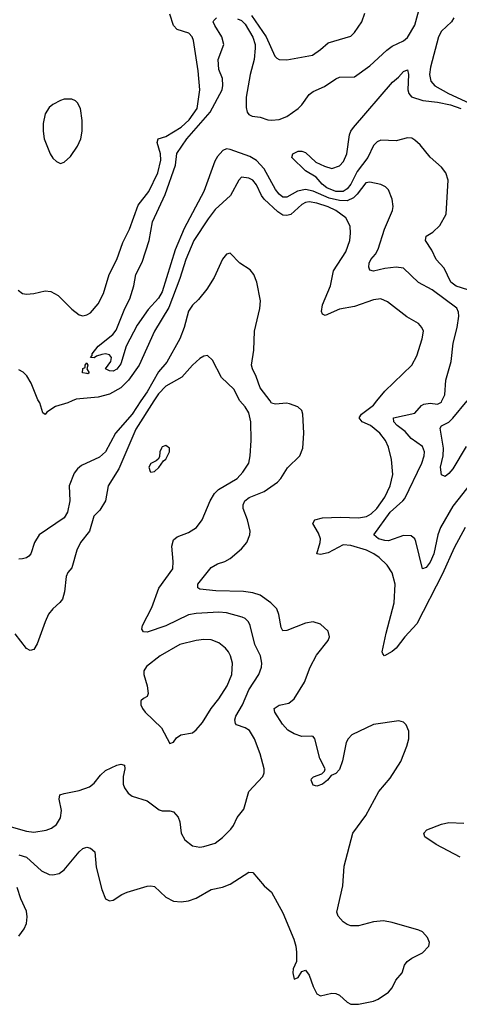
# Model space of a CAD drawing. Header units: inches. Extents: x 1682530 to 1839546, y 640742 to 791647.
# Tile 608 of 656: x 1763014 to 1765345, y 696802 to 702021. Entities that reach past the tile are written whole.
import ezdxf

# ---------------------------------------------------------------- set-up
doc = ezdxf.new("R2010")
doc.units = ezdxf.units.IN
doc.header["$MEASUREMENT"] = 0
doc.layers.add('B7669', color=7, linetype='Continuous')
doc.layers.add('B7760', color=7, linetype='Continuous')

msp = doc.modelspace()

# ---------------------------------------------------------------- linework, layer by layer
at = {"layer": 'B7669', "color": 5}
for points, elevation in [([(1762970, 697742.5), (1763050, 697719.7), (1763090, 697714.4), (1763153.9, 697726.1), (1763183.9, 697736.1), (1763210, 697755.5), (1763231.1, 697790), (1763236, 697830), (1763223.5, 697890), (1763228, 697912.1), (1763250, 697920.2), (1763330, 697935.5), (1763385.2, 697954.8), (1763410, 697973.7), (1763442.8, 698017.2), (1763470, 698042.4), (1763530, 698070.3), (1763550, 698074.9), (1763570.3, 698070), (1763572.7, 698050), (1763563.6, 698010), (1763563.6, 697970), (1763570.3, 697950), (1763590, 697921.3), (1763610, 697905.7), (1763690, 697880.3), (1763753.8, 697833.8), (1763770, 697828.2), (1763810, 697828.4), (1763830, 697823), (1763854.6, 697794.6), (1763863.1, 697770), (1763870.4, 697710), (1763890, 697673.4), (1763930, 697643.1), (1763970, 697635.8), (1763990, 697638.4), (1764050, 697657.1), (1764090, 697686.7), (1764133.3, 697730), (1764148, 697750), (1764167.7, 697792.3), (1764202.9, 697837.1), (1764228.4, 697930), (1764303.8, 698010), (1764310.8, 698030), (1764309.7, 698050.3), (1764288.7, 698130), (1764259.8, 698210), (1764233.1, 698253.1), (1764210, 698267.3), (1764164.4, 698284.4), (1764158.4, 698290), (1764154.5, 698310), (1764160.5, 698330), (1764196.3, 698390), (1764228.7, 698470), (1764281.8, 698550), (1764295.7, 698590), (1764298.2, 698610), (1764290.9, 698649.1), (1764261.9, 698710), (1764236.1, 698810), (1764226.9, 698830), (1764210, 698846.9), (1764194.5, 698854.5), (1764110, 698876.5), (1764070, 698880.5), (1763950, 698874.5), (1763910, 698865.9), (1763790, 698807.6), (1763690, 698774.7), (1763670, 698776), (1763661.6, 698790), (1763665.4, 698810), (1763715.1, 698904.9), (1763751.9, 699008.1), (1763826.6, 699110), (1763828.7, 699150), (1763820.2, 699230), (1763830, 699264.4), (1763850, 699280.2), (1763910, 699302.8), (1763951.5, 699330), (1763982, 699370), (1764023.9, 699470), (1764047.4, 699510), (1764068.8, 699531.2), (1764167.2, 699590), (1764197.3, 699622.7), (1764228.5, 699670), (1764237.2, 699710), (1764241.8, 699790), (1764240.7, 699890), (1764230, 699937), (1764210, 699969.7), (1764181.8, 700000)], 740), ([(1763725.9, 700000), (1763630.9, 699850), (1763539.6, 699640.4), (1763483.2, 699550), (1763470.2, 699470), (1763438.6, 699421.4), (1763407.8, 699390), (1763384, 699310), (1763337.1, 699250), (1763317.5, 699210), (1763290, 699116.2), (1763269.3, 699090.7), (1763260.7, 699070), (1763251.9, 698988.1), (1763240.9, 698950), (1763227.7, 698932.3), (1763190, 698898.9), (1763167.7, 698870), (1763149, 698830), (1763107.4, 698712.6), (1763090, 698683.6), (1763070, 698678), (1763050, 698688), (1762990, 698766.4)], 740), ([(1763010, 697594.3), (1763050, 697582.7), (1763130, 697509.3), (1763170, 697490.2), (1763190, 697488.3), (1763223.7, 697496.3), (1763250, 697514.3), (1763330, 697610.3), (1763350, 697628.5), (1763370, 697635.8), (1763390, 697630.4), (1763412.4, 697610), (1763419, 697530), (1763450, 697411.3), (1763470, 697362), (1763490, 697351), (1763510, 697354.8), (1763555.9, 697384.1), (1763583.9, 697396.1), (1763690, 697428.7), (1763710, 697430.3), (1763730, 697426), (1763790, 697370.4), (1763830, 697348.7), (1763870, 697345.7), (1763910, 697350.3), (1763950, 697364.6), (1764029.9, 697410.1), (1764090, 697423.8), (1764130, 697438.8), (1764230, 697503.1), (1764250, 697500.4), (1764310, 697430.5), (1764350, 697397.3), (1764410, 697287.7), (1764468.4, 697148.4), (1764479.2, 697110), (1764482, 697078), (1764481.3, 697030), (1764464.9, 696990), (1764462.6, 696970), (1764470, 696936), (1764490, 696944), (1764510, 696976), (1764530, 696984), (1764550, 696956.3), (1764570, 696896.4), (1764590, 696858.7), (1764610, 696846.5), (1764670, 696861.3), (1764690, 696860.4), (1764710.3, 696850.3), (1764750, 696813.4), (1764770, 696803.8), (1764810, 696802.4), (1764890, 696818.7), (1764915.1, 696830), (1764970, 696866.4), (1764989.6, 696890), (1765009.5, 696930), (1765041.6, 696970), (1765055.1, 697010), (1765069.3, 697030), (1765093.1, 697046.9), (1765150, 697075.3), (1765183, 697110), (1765186.9, 697130), (1765177.2, 697157.2), (1765150, 697186), (1765130, 697195.1), (1764990, 697236.3), (1764944, 697244), (1764890, 697239.7), (1764810, 697218.3), (1764770, 697218.3), (1764750, 697225.1), (1764730, 697238.7), (1764703, 697270), (1764696.3, 697290), (1764728.2, 697430), (1764735.2, 697535.2), (1764780.7, 697710), (1764850, 697803.6), (1764918.5, 697930), (1764979.3, 698000.7), (1765034.7, 698090), (1765067.7, 698170), (1765078, 698210), (1765076.9, 698250), (1765063.5, 698283.5), (1765050, 698297.6), (1765024.2, 698304.2), (1764890, 698286), (1764776.1, 698230), (1764755.5, 698210), (1764745.6, 698190), (1764726.4, 698093.6), (1764710, 698046.9), (1764690, 698025.1), (1764665.7, 698014.3), (1764645.5, 697990), (1764620.5, 697970), (1764590, 697958.4), (1764570, 697963.7), (1764559.3, 697990), (1764562, 697998), (1764572.7, 698007.3), (1764616.2, 698023.8), (1764630, 698038), (1764634, 698050), (1764606, 698106), (1764578.9, 698210), (1764570, 698221.6), (1764563, 698223), (1764510, 698222), (1764470, 698235.8), (1764436, 698256), (1764407.9, 698287.9), (1764367.1, 698350), (1764363, 698370), (1764390, 698387.4), (1764441.2, 698398.8), (1764470, 698421.6), (1764524.7, 698510), (1764555, 698590), (1764587.4, 698652.6), (1764649.6, 698730), (1764656.3, 698750), (1764650, 698779.3), (1764610, 698816.9), (1764570, 698829.6), (1764530, 698822), (1764430, 698783.1), (1764410, 698782.6), (1764400, 698800), (1764389.2, 698869.2), (1764377.7, 698897.7), (1764346.3, 698930), (1764290, 698970.4), (1764250, 698983.4), (1764201.2, 698990), (1764054.1, 698994.1), (1763970, 699003.5), (1763958, 699010), (1763958, 699030), (1764030, 699117.4), (1764062.6, 699137.4), (1764102.9, 699150), (1764130, 699165), (1764190, 699217.3), (1764218, 699250), (1764235.3, 699290), (1764236.1, 699310), (1764222, 699370), (1764199.8, 699430), (1764198.7, 699450), (1764207.2, 699470), (1764230.8, 699489.2), (1764310, 699520.1), (1764381.8, 699570), (1764399.8, 699590), (1764434.7, 699645.3), (1764498.9, 699710), (1764514.7, 699750), (1764521.2, 699830), (1764515.4, 699930), (1764509.7, 699949.7), (1764489.7, 699969.7), (1764445.7, 699985.7), (1764428.3, 699988.3), (1764370, 699982.4), (1764350, 699988.7), (1764341.6, 700000)], 720), ([(1763657.3, 700000), (1763610, 699929.3), (1763522.6, 699830), (1763470, 699729.9), (1763438.2, 699701.8), (1763342.5, 699657.5), (1763320.3, 699639.7), (1763302.4, 699617.6), (1763275.9, 699550), (1763281, 699470), (1763268.1, 699410), (1763250, 699380.5), (1763117.7, 699290), (1763092.1, 699250), (1763072.7, 699190), (1763062.8, 699177.2), (1763051.2, 699168.8), (1763030, 699163), (1763010, 699161.7)], 720), ([(1763292.3, 700000), (1763269.6, 699989.6), (1763204.7, 699970), (1763158.5, 699941.5), (1763150, 699929.2), (1763136.4, 699936.4), (1763120.9, 699990), (1763114.2, 700000)], 680), ([(1765375.4, 699330), (1765318, 699222), (1765256.6, 699083.4), (1765120.2, 698819.8), (1765056.1, 698750), (1765010, 698689.8), (1764990, 698672), (1764948.7, 698650), (1764939.3, 698659.3), (1764936.9, 698670), (1764958.1, 698770), (1765000.2, 698930), (1765004.4, 699030), (1764988.7, 699090), (1764962.4, 699130), (1764920.3, 699170), (1764891.9, 699190), (1764852.6, 699210), (1764770, 699234.7), (1764730, 699237.3), (1764650, 699194.7), (1764610, 699185.6), (1764589.1, 699189.1), (1764608.3, 699250), (1764608.7, 699270), (1764599.5, 699299.5), (1764568.8, 699351.2), (1764579.3, 699370), (1764619.4, 699380.6), (1764715.6, 699384.4), (1764810, 699381), (1764852.7, 699387.3), (1764878, 699402), (1764907.4, 699430), (1764950.5, 699490), (1764978.7, 699550), (1764992.9, 699610), (1764986.2, 699690), (1764970, 699755.6), (1764954.3, 699790), (1764924, 699830), (1764874, 699870), (1764829.7, 699890), (1764814.2, 699910), (1764826.6, 699930), (1764890, 699978), (1764907.9, 700000)], 680), ([(1765410, 699568.7), (1765310, 699442.8), (1765245.2, 699330), (1765230.6, 699290), (1765211, 699190), (1765190, 699145), (1765170, 699116.8), (1765150, 699109.6), (1765115.1, 699255.1), (1765108.9, 699268.9), (1765090, 699285.1), (1765050, 699287.2), (1764970, 699258.8), (1764950, 699259.9), (1764916.2, 699270), (1764891.2, 699290), (1764979.1, 699410), (1765046.2, 699470), (1765056.3, 699483.7), (1765146.1, 699670), (1765159.5, 699710), (1765161.1, 699730), (1765150, 699758.9), (1765090, 699800.8), (1765058.1, 699838.1), (1765016.5, 699870), (1764997.7, 699890), (1764996.9, 699910), (1765110, 699935), (1765144.7, 699975.3), (1765157.2, 699982.8), (1765190, 699988), (1765230, 699982.3), (1765250, 699993), (1765253.2, 700000)], 660), ([(1765381.2, 699758.8), (1765310, 699640.4), (1765290, 699615.1), (1765270, 699599.7), (1765250, 699609.3), (1765245.6, 699650), (1765259.4, 699710), (1765261.6, 699750), (1765243.4, 699856.6), (1765251.5, 699868.5), (1765290, 699888.1), (1765310.9, 699909.1), (1765386.2, 700000)], 640), ([(1765350, 697581.5), (1765221.7, 697650), (1765163.1, 697690), (1765156.9, 697710), (1765173.2, 697726.8), (1765250, 697756.8), (1765290, 697765.8), (1765370, 697762.5)], 680), ([(1763010, 697164.4), (1763037.5, 697202.5), (1763049.8, 697230), (1763053.4, 697266.6), (1763050, 697296), (1763021.1, 697361.1), (1763001.3, 697421.3)], 720)]:
    msp.add_lwpolyline(points, dxfattribs=dict(at, elevation=elevation))
at = {"layer": 'B7669', "color": 5, "elevation": 760}
for points in [[(1763790, 699764), (1763770, 699757.2), (1763765.5, 699750), (1763757.3, 699730), (1763755.3, 699704.7), (1763748, 699692), (1763738, 699682), (1763710, 699669.2), (1763699.3, 699650), (1763705.5, 699625.5), (1763710, 699622), (1763730, 699625.5), (1763752.9, 699647.1), (1763777.2, 699682.8), (1763790, 699692), (1763809, 699730), (1763808.7, 699750)], [(1763990, 698736), (1763950, 698731.3), (1763863, 698710), (1763758.9, 698650), (1763687.5, 698592.5), (1763673.4, 698570), (1763672, 698550), (1763690.2, 698489.7), (1763696.4, 698450), (1763690, 698434), (1763670, 698424), (1763656, 698410), (1763656.3, 698390), (1763664.9, 698370), (1763680.5, 698350), (1763767.1, 698267.1), (1763810, 698184.7), (1763830, 698191.3), (1763846, 698214), (1763868, 698230), (1763930, 698240.5), (1763950, 698258), (1763983.5, 698296.5), (1764028.8, 698370), (1764070, 698421.7), (1764114.3, 698490), (1764139.1, 698550), (1764143.4, 698610), (1764132.4, 698650), (1764121.2, 698670), (1764105.1, 698690), (1764070, 698718.8), (1764030, 698733.3)]]:
    msp.add_lwpolyline(points, close=True, dxfattribs=at)
at = {"layer": 'B7760', "color": 5}
for points, elevation in [([(1763006.5, 700586.5), (1763030, 700570.3), (1763050, 700566.7), (1763090, 700569.1), (1763150, 700584), (1763180, 700580), (1763218.5, 700558.5), (1763290, 700487.2), (1763330, 700455.8), (1763350, 700452.2), (1763370, 700455.8), (1763390, 700466.7), (1763430, 700514.9), (1763458.2, 700570), (1763488.5, 700670), (1763529.1, 700750), (1763560.6, 700839.4), (1763596.3, 700910), (1763642.4, 701037.6), (1763699.1, 701110), (1763746.5, 701210), (1763763.5, 701276.5), (1763760.4, 701310), (1763742.7, 701370), (1763748.3, 701390), (1763790, 701402.7), (1763870, 701450.9), (1763912.2, 701490), (1763955.4, 701550), (1763969.1, 701650), (1763960.3, 701750), (1763936.4, 701910), (1763929.6, 701930), (1763911.6, 701950), (1763850, 701969.7), (1763830, 701989.6), (1763810.7, 702050)], 680), ([(1764170, 702025.5), (1764190, 702017.1), (1764210, 701997), (1764250, 701927.5), (1764262.5, 701890), (1764263.5, 701870), (1764257.5, 701810), (1764235.8, 701730), (1764214.4, 701610), (1764215.1, 701555.1), (1764220.4, 701530), (1764230, 701518.1), (1764247.4, 701510), (1764290, 701503.5), (1764330, 701491), (1764350, 701488.5), (1764390, 701492.4), (1764430, 701507.9), (1764490, 701550.3), (1764509.9, 701570.1), (1764550, 701624.9), (1764570, 701640.9), (1764630, 701666), (1764690, 701707.4), (1764710, 701715.6), (1764790, 701718.7), (1764870, 701776.2), (1764960.8, 701859.2), (1764990, 701880.5), (1765050, 701908.6), (1765070, 701927.3), (1765110, 701992.4), (1765130, 702069.1)], 660), ([(1764243.9, 702043.9), (1764320.3, 701930), (1764367.5, 701827.5), (1764377.7, 701817.7), (1764390.2, 701810.2), (1764430, 701808.1), (1764566.5, 701833.5), (1764610, 701862.6), (1764650, 701898.8), (1764770, 701934), (1764790, 701952.2), (1764828.7, 702010), (1764843.9, 702056.1)], 680), ([(1765253.2, 700000), (1765267.7, 700032.3), (1765273.3, 700110), (1765302, 700210), (1765312.9, 700307.1), (1765334.5, 700390), (1765342.2, 700450), (1765340.8, 700470), (1765332, 700492), (1765201.7, 700590), (1765128.3, 700628.3), (1765050, 700703.5), (1765010, 700708.9), (1764950, 700701.8), (1764890, 700687.4), (1764870, 700693.2), (1764864.7, 700710), (1764867.8, 700730), (1764876.8, 700750), (1764901.4, 700778.6), (1764914.5, 700805.5), (1764948.6, 700911.4), (1764991.1, 701010), (1764994, 701030), (1764989.7, 701069.7), (1764970, 701118.4), (1764954.4, 701134.4), (1764930, 701147.1), (1764870, 701160.3), (1764850, 701156.1), (1764804.1, 701095.9), (1764783.5, 701076.5), (1764750, 701061.3), (1764710, 701063), (1764654.7, 701074.7), (1764570, 701112.4), (1764530, 701120.6), (1764488.1, 701111.9), (1764430, 701080.2), (1764410, 701080.9), (1764390, 701095.6), (1764370, 701120.2), (1764310, 701229.9), (1764270, 701275.1), (1764235.3, 701295.3), (1764130, 701333.7), (1764110, 701337.1), (1764092.1, 701327.9), (1764063.6, 701296.4), (1764048.7, 701271.3), (1763991, 701110), (1763885.7, 700914.3), (1763839, 700801), (1763770, 700578.5), (1763750, 700545.3), (1763695.9, 700484.1), (1763637.8, 700402.2), (1763578.8, 700290), (1763550, 700197), (1763530, 700168), (1763510, 700158.4), (1763490, 700159.3), (1763469, 700170), (1763498, 700210), (1763501.2, 700230), (1763490, 700244), (1763470, 700249.3), (1763450, 700247), (1763421.7, 700238.3), (1763409, 700229), (1763389.2, 700230), (1763398.6, 700241.4), (1763398, 700250), (1763429.6, 700290), (1763507.7, 700352.3), (1763525, 700375), (1763572, 700490), (1763598, 700542), (1763619.3, 700610), (1763630, 700670.8), (1763663.4, 700736.6), (1763701.7, 700850), (1763718, 700950), (1763786.2, 701093.8), (1763839.7, 701250), (1763848.3, 701311.7), (1763901.2, 701390), (1764024.8, 701530), (1764087.1, 701650), (1764091.7, 701671.7), (1764090, 701709), (1764070, 701757.6), (1764065.9, 701810), (1764095.9, 701890), (1764085.6, 701930), (1764048.9, 701990), (1764040.5, 702010), (1764043.5, 702016.5), (1764057.2, 702030)], 660), ([(1765315.8, 702030), (1765303.1, 702010), (1765250, 701959.3), (1765235.5, 701930), (1765192.1, 701770), (1765187.5, 701730), (1765194.8, 701694.8), (1765214.9, 701670), (1765288.4, 701630), (1765398.5, 701578.5)], 660), ([(1765390, 700589.9), (1765328.8, 700608.8), (1765299.6, 700630), (1765264.2, 700704.2), (1765222.8, 700750), (1765199.6, 700799.6), (1765166.6, 700850), (1765170, 700874.4), (1765205.6, 700894.4), (1765242, 700930), (1765274.7, 700990), (1765286.4, 701170), (1765274.2, 701210), (1765250, 701239.1), (1765190, 701292.8), (1765137.7, 701357.7), (1765110, 701382.9), (1765092.6, 701392.6), (1765070, 701394.3), (1765010, 701379.7), (1764930, 701383), (1764910, 701374), (1764890, 701354.5), (1764859.6, 701290), (1764802.9, 701217.1), (1764770, 701150), (1764750, 701124.5), (1764730, 701109.6), (1764690.1, 701109.9), (1764642.4, 701130), (1764617.3, 701150), (1764585.7, 701185.7), (1764530, 701220.7), (1764458, 701290), (1764462, 701310), (1764490, 701324.4), (1764510, 701324.2), (1764530, 701316.9), (1764585.2, 701265.2), (1764630, 701244.6), (1764670, 701232.2), (1764710, 701245.5), (1764731.8, 701270), (1764749.3, 701310), (1764762.9, 701410), (1764769.6, 701430), (1764783.6, 701450), (1764991, 701690), (1765023.4, 701716.6), (1765050, 701747), (1765070, 701754.9), (1765075.4, 701730), (1765071.4, 701650), (1765077.3, 701630), (1765092.4, 701612.4), (1765151.9, 701591.9), (1765230, 701583.8), (1765299.3, 701570), (1765353.9, 701550)], 640), ([(1764907.9, 700000), (1764950, 700051.9), (1765093.6, 700190), (1765119.8, 700240.2), (1765148.2, 700330), (1765154.5, 700370), (1765146.6, 700390), (1765129.6, 700410), (1765066.8, 700446.8), (1764965, 700525), (1764930, 700541.1), (1764890, 700536.3), (1764790, 700500.9), (1764710, 700486.9), (1764633.6, 700453.6), (1764620, 700460), (1764613.7, 700473.7), (1764620.2, 700510), (1764661.7, 700610), (1764678.8, 700690), (1764742.8, 700790), (1764764.1, 700850), (1764768.8, 700890), (1764765.9, 700925.9), (1764743.1, 700970), (1764690.8, 701010), (1764650, 701029), (1764590, 701048.9), (1764550, 701055.1), (1764530, 701052.3), (1764510, 701041.6), (1764451.5, 700988.5), (1764430, 700983.4), (1764410, 700985.3), (1764382.3, 701002.3), (1764309.9, 701070), (1764295.8, 701090), (1764270, 701146), (1764250, 701170.7), (1764230, 701181.1), (1764190, 701186.2), (1764175.5, 701170), (1764132.4, 701090), (1764050, 701014.4), (1764013.7, 700966.3), (1763938.5, 700850), (1763894.7, 700750), (1763864.3, 700650), (1763805.1, 700494.9), (1763730, 700370.6), (1763647.1, 700190), (1763590.4, 700109.6), (1763550, 700069.9), (1763490, 700035.7), (1763430, 700020.1), (1763314, 700010), (1763292.3, 700000)], 680), ([(1764341.6, 700000), (1764289.9, 700070), (1764269, 700129), (1764248.2, 700170), (1764244.2, 700190), (1764256.5, 700270), (1764258.8, 700370), (1764287.2, 700490), (1764291.1, 700530), (1764272.4, 700630), (1764255.1, 700670), (1764236, 700696), (1764180.7, 700730), (1764130, 700783.7), (1764110, 700778.4), (1764103.1, 700770), (1764090, 700752), (1764045.5, 700654.5), (1764006.9, 700593.1), (1763962.8, 700537.2), (1763930, 700507), (1763910, 700476.3), (1763886.9, 700390), (1763863, 700330), (1763794.7, 700205.3), (1763750, 700154.8), (1763690, 700048.9), (1763657.3, 700000)], 720), ([(1764181.8, 700000), (1764180.9, 700000.9), (1764150, 700063.5), (1764084.9, 700124.9), (1764037.2, 700217.2), (1764010, 700240.9), (1763990, 700238.4), (1763970, 700225.1), (1763930.3, 700189.7), (1763874.4, 700125.6), (1763790, 700079), (1763750, 700038), (1763725.9, 700000)], 740), ([(1763114.2, 700000), (1763110, 700006.3), (1763074.9, 700094.9), (1763053.1, 700133.1), (1763033.3, 700153.3), (1763010, 700164.3)], 680)]:
    msp.add_lwpolyline(points, dxfattribs=dict(at, elevation=elevation))
for points, elevation in [([(1763290, 701599.7), (1763250, 701598.9), (1763230, 701592.8), (1763190, 701571.3), (1763170, 701555.1), (1763150, 701522.7), (1763138.4, 701470), (1763138.4, 701430), (1763144.7, 701390), (1763175.2, 701310), (1763190, 701286.4), (1763210, 701268.5), (1763230, 701259.3), (1763250, 701265.5), (1763284.1, 701295.9), (1763321.3, 701350), (1763338.3, 701390), (1763345.7, 701430), (1763346.3, 701486.3), (1763337.4, 701550), (1763321, 701581), (1763310, 701591.3)], 720), ([(1763376, 700144), (1763370, 700145.2), (1763346.6, 700150), (1763350, 700172), (1763362, 700178), (1763362, 700190), (1763370, 700202), (1763376, 700190), (1763371, 700170), (1763382, 700150)], 660)]:
    msp.add_lwpolyline(points, close=True, dxfattribs=dict(at, elevation=elevation))

doc.saveas('drawing.dxf')
